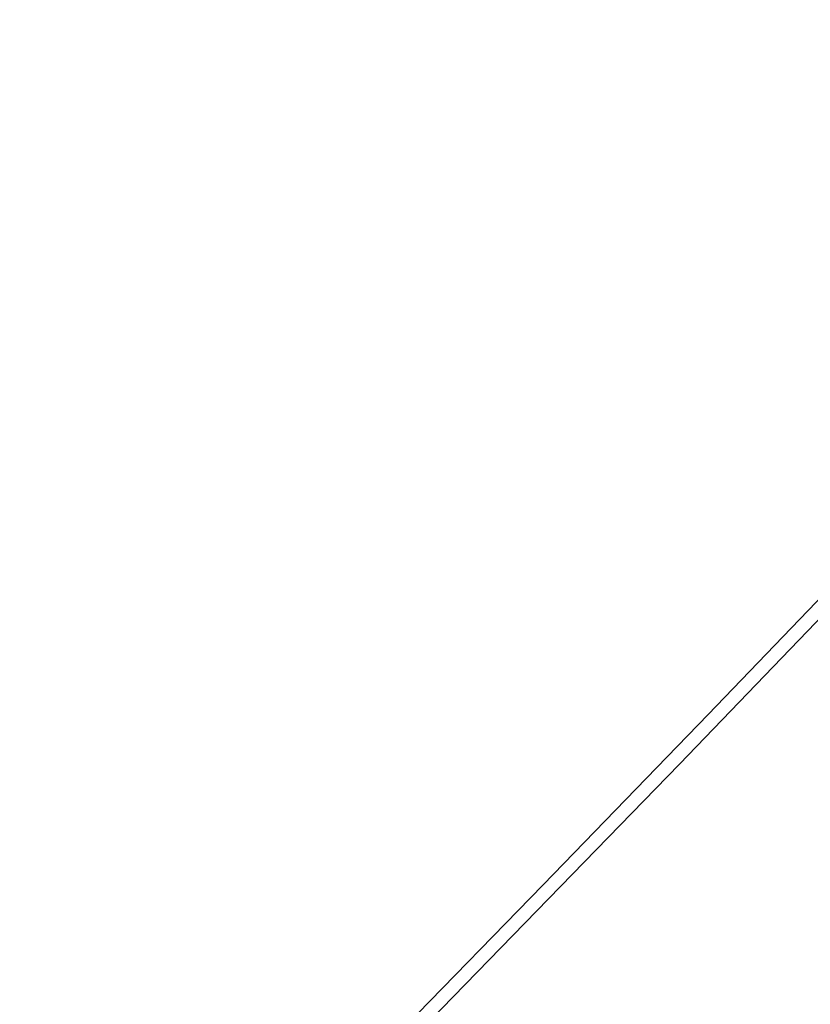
# Model space of a CAD drawing. Header units: millimetres. Extents: x -1649 to 240, y -242 to 238.
# Tile 510 of 656: x 20.099 to 20.485, y -21.664 to -21.183. Entities that reach past the tile are written whole.
import ezdxf

# ---------------------------------------------------------------- set-up
doc = ezdxf.new("R2010")
doc.units = ezdxf.units.MM
for name, color, linetype, true_color in [('BOMBILLA', 7, 'Continuous', 0xfff700), ('NEGRO', 7, 'Continuous', 0x292828), ('PANTALLA', 7, 'Continuous', 0xffffff)]:
    doc.layers.add(name, color=color, linetype=linetype, true_color=true_color)

# ---------------------------------------------------------------- blocks, each defined once
blk = doc.blocks.new('DOME M 29914')
at = {"layer": 'BOMBILLA', "extrusion": (0, 0, -1)}
blk.add_arc((-12.50152331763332, -0.01811837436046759, -330.6345638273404), 24.05871559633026, 180.8118392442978, 0.8118392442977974, dxfattribs=at)
at = {"layer": 'NEGRO', "extrusion": (0, 0, -1)}
for centre, radius, start, end in [((-12.49999999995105, -1.341600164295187e-10, -253.25), 211.4999999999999, 292.5907274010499, 112.5907273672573), ((-12.49999999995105, -1.341600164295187e-10, -253.5), 210, 329.857864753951, 149.8578647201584), ((-12.49999999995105, -1.341600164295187e-10, -253.25), 210.4999999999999, 292.5907274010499, 112.5907273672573), ((-12.49999999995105, -1.341600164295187e-10, -253.5), 206, 329.857864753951, 149.8578647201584), ((-12.49999999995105, -1.341600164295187e-10, -247), 199.5, 292.5907274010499, 112.5907273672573), ((-12.49999999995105, -1.341500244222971e-10, -258.5), 211.5, 292.590727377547, 112.5907273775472), ((-12.49999999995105, -1.341506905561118e-10, -248), 210.5, 292.590727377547, 112.5907273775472), ((-12.49999999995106, -1.341466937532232e-10, -258.4999999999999), 210.5, 292.5907273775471, 112.5907273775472), ((-12.49999999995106, -1.341513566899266e-10, -247.5), 199.5, 292.5907273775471, 112.5907273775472), ((-12.49999999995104, -1.341606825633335e-10, -259.5), 210, 329.8578647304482, 149.8578647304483), ((-12.49999999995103, -1.341431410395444e-10, -259.5), 206, 329.8578647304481, 149.8578647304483), ((-12.49999999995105, -1.341600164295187e-10, -253.25), 211.4999999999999, 112.5907273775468, 292.5907274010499), ((-12.49999999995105, -1.341950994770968e-10, -248), 211.5, 112.5907273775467, 292.5907273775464), ((-12.49999999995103, -1.341977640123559e-10, -258.4999999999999), 211.5, 112.5907273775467, 292.5907273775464), ((-12.49999999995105, -1.341600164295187e-10, -253.25), 210.4999999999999, 112.5907273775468, 292.5907274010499), ((-12.49999999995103, -1.341911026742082e-10, -258.5), 210.5, 112.5907273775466, 292.5907273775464), ((-12.49999999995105, -1.341600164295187e-10, -247), 199.5, 112.5907273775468, 292.5907274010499), ((-12.49999999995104, -1.341873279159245e-10, -247.5), 199.5, 112.5907273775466, 292.5907273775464), ((-12.49999999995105, -1.341600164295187e-10, -253.5), 210, 149.8578647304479, 329.857864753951), ((-12.49999999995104, -1.341280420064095e-10, -259.5), 210, 149.8578647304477, 329.8578647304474), ((-12.49999999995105, -1.341600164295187e-10, -253.5), 206, 149.8578647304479, 329.857864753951), ((-12.49999999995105, -1.341633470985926e-10, -259.5), 206, 149.8578647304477, 329.8578647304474), ((-12.49999999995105, -1.341600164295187e-10, -265.119279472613), 28.40000000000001, 60.27582303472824, 240.2758230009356), ((-12.49999999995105, -1.341569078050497e-10, -265.619279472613), 26.30000000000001, 60.27582301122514, 240.2758230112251), ((-12.49999999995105, -1.341600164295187e-10, -264.369279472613), 26.30000000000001, 60.27582303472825, 240.2758230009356), ((-12.49999999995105, -1.341582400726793e-10, -267.119279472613), 28.40000000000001, 60.27582301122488, 240.2758230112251), ((-12.49999999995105, -1.341571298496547e-10, -275.919279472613), 23.10000000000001, 60.27582301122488, 240.2758230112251), ((-12.49999999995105, -1.341600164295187e-10, -258.5), 32.49999999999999, 179.8578647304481, 359.8578647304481), ((-12.49999999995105, -1.341600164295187e-10, -257.5), 32.49999999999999, 179.8578647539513, 359.8578647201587), ((-12.49999999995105, -1.341600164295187e-10, -258.4999999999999), 20.25, 179.8578647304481, 359.8578647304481), ((-12.49999999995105, -1.341600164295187e-10, -257.5), 20.25, 179.8578647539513, 359.8578647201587), ((-12.49999999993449, -1.051529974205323e-10, -267.1192794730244), 23.09999999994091, 199.3777590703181, 240.2758230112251), ((-12.49999999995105, -1.341600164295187e-10, -271.519279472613), 23.10000000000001, 199.3777590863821, 240.2758230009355)]:
    blk.add_arc(centre, radius, start, end, dxfattribs=at)
at = {"layer": 'NEGRO'}
for centre, radius, start, end in [((12.49999999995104, -1.341891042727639e-10, 248), 211.5, 67.4092726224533, 247.4092726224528), ((12.49999999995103, -1.341704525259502e-10, 246.5), 210, 67.4092726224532, 247.4092726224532), ((12.49999999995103, -1.341822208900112e-10, 247.5), 210, 67.40927262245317, 210.1421352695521), ((12.49999999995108, -1.341893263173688e-10, 247.5), 210.0000000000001, 67.40927262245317, 210.1421352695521), ((12.49999999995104, -1.341498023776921e-10, 247.5), 206, 30.14213526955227, 210.1421352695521), ((12.49999999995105, -1.341773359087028e-10, 246.5), 199.5, 67.40927262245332, 247.4092726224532), ((12.49999999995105, -1.341449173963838e-10, 248), 210.5, 247.4092726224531, 67.4092726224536), ((12.49999999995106, -1.341553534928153e-10, 246.5), 210, 247.4092726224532, 67.4092726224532), ((12.49999999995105, -1.34168010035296e-10, 246.5), 199.5, 247.4092726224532, 67.4092726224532), ((12.49999999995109, -1.341751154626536e-10, 247.5), 210, 247.4092726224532, 30.14213526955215), ((12.49999999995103, -1.341253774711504e-10, 247.5), 210.0000000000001, 247.4092726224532, 30.14213526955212), ((12.49999999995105, -1.341600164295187e-10, 247.5), 206, 210.1421352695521, 30.14213526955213), ((12.49999999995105, -1.341644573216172e-10, 263.1192794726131), 28.4, 299.7241769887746, 119.7241769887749), ((12.49999999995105, -1.341675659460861e-10, 263.1192794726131), 26.3, 299.7241769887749, 119.7241769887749), ((12.49999999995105, -1.341600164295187e-10, 256.5), 32.49999999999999, 180.1421352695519, 0.1421352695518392), ((12.49999999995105, -1.341600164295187e-10, 256.4999999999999), 20.25, 180.1421352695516, 0.1421352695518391)]:
    blk.add_arc(centre, radius, start, end, dxfattribs=at)
for points, weights in [([(93.57808880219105, 194.866481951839, 246.9393398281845), (-296.1548751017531, 357.0226595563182, 246.9393398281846), (-458.3110527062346, -32.71030434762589, 246.9393398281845), (-68.57808880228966, -194.8664819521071, 246.9393398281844)], [0.8164906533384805, 0.2721635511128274, 0.2721635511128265, 0.8164906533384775]), ([(93.3064566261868, 194.2136297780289, 247.6464466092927), (-295.1208029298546, 355.826543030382, 247.6464466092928), (-456.7337161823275, -32.60071652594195, 247.6464466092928), (-68.3064566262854, -194.213629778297, 247.6464466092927)], [0.8164906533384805, 0.2721635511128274, 0.2721635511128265, 0.8164906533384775]), ([(-68.57808880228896, -194.8664819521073, 246.9393398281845), (321.1548751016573, -357.0226595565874, 246.9393398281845), (483.3110527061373, 32.71030434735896, 246.9393398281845), (93.57808880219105, 194.866481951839, 246.9393398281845)], [0.8164906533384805, 0.2721635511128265, 0.2721635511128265, 0.8164906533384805]), ([(-68.3064566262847, -194.2136297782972, 247.6464466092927), (320.1208029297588, -355.8265430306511, 247.6464466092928), (481.7337161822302, 32.600716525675, 247.6464466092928), (93.3064566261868, 194.2136297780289, 247.6464466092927)], [0.8164906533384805, 0.2721635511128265, 0.2721635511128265, 0.8164906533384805])]:
    blk.add_rational_spline(points, weights, degree=3, dxfattribs=at)
for points, weights, knots in [([(6.907576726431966, -20.47675540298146, 267.788785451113), (18.72983697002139, -23.70554248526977, 268.038785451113), (27.43717872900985, -15.08155832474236, 268.288785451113), (36.14452048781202, -6.457574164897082, 268.538785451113), (33.02960200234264, 5.39519707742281, 268.788785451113), (29.91468351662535, 17.24796832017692, 269.038785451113), (18.09242327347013, 20.47675540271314, 269.288785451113), (6.270163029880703, 23.70554248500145, 269.538785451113), (-2.437178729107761, 15.08155832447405, 269.788785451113), (-11.14452048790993, 6.457574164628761, 270.038785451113), (-8.029602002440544, -5.39519707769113, 270.288785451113), (-4.914683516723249, -17.24796832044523, 270.538785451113), (6.907576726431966, -20.47675540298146, 270.788785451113), (18.72983697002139, -23.70554248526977, 271.038785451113), (27.43717872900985, -15.08155832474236, 271.288785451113), (36.14452048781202, -6.457574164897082, 271.538785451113), (33.02960200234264, 5.39519707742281, 271.788785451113), (29.91468351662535, 17.24796832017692, 272.038785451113), (18.09242327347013, 20.47675540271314, 272.288785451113), (6.270163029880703, 23.70554248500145, 272.538785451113), (-2.437178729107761, 15.08155832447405, 272.788785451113), (-11.14452048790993, 6.457574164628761, 273.038785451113), (-8.029602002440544, -5.39519707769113, 273.288785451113), (-4.914683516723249, -17.24796832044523, 273.538785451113), (6.907576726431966, -20.47675540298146, 273.788785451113), (18.72983697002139, -23.70554248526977, 274.038785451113), (27.43717872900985, -15.08155832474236, 274.288785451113), (36.14452048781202, -6.457574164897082, 274.538785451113), (33.02960200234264, 5.39519707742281, 274.788785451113), (29.91468351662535, 17.24796832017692, 275.038785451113), (18.09242327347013, 20.47675540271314, 275.288785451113), (12.34638650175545, 22.04606016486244, 275.4102942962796), (6.622775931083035, 20.39683669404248, 275.5505617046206)], [1, 0.866025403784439, 1, 0.866025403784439, 1, 0.866025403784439, 1, 0.866025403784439, 1, 0.866025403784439, 1, 0.866025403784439, 1, 0.866025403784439, 1, 0.866025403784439, 1, 0.866025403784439, 1, 0.866025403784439, 1, 0.866025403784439, 1, 0.866025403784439, 1, 0.866025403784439, 1, 0.866025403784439, 1, 0.866025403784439, 1, 0.9300682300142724, 0.9331421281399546], [0, 0, 0, 0.0416666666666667, 0.0416666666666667, 0.0833333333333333, 0.0833333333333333, 0.125, 0.125, 0.166666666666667, 0.166666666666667, 0.208333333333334, 0.208333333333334, 0.25, 0.25, 0.291666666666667, 0.291666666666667, 0.333333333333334, 0.333333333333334, 0.375, 0.375, 0.416666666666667, 0.416666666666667, 0.458333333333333, 0.458333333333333, 0.5, 0.5, 0.541666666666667, 0.541666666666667, 0.583333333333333, 0.583333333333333, 0.625, 0.625, 0.646749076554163, 0.646749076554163, 0.646749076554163]), ([(6.907576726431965, -20.47675540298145, 265.680037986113), (18.72983697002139, -23.70554248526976, 265.930037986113), (27.43717872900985, -15.08155832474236, 266.180037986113), (36.14452048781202, -6.457574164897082, 266.430037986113), (33.02960200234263, 5.395197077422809, 266.680037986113), (29.91468351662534, 17.24796832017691, 266.930037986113), (18.09242327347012, 20.47675540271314, 267.180037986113), (6.270163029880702, 23.70554248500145, 267.430037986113), (-2.437178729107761, 15.08155832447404, 267.680037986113), (-11.14452048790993, 6.457574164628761, 267.9300379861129), (-8.029602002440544, -5.39519707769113, 268.180037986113), (-4.914683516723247, -17.24796832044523, 268.430037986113), (6.907576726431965, -20.47675540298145, 268.680037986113), (18.72983697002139, -23.70554248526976, 268.930037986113), (27.43717872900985, -15.08155832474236, 269.180037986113), (36.14452048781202, -6.457574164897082, 269.430037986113), (33.02960200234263, 5.395197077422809, 269.680037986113), (29.91468351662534, 17.24796832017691, 269.930037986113), (18.09242327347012, 20.47675540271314, 270.180037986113), (6.270163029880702, 23.70554248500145, 270.430037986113), (-2.437178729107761, 15.08155832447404, 270.680037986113), (-11.14452048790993, 6.457574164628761, 270.9300379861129), (-8.029602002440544, -5.39519707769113, 271.180037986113), (-4.914683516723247, -17.24796832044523, 271.430037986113), (6.907576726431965, -20.47675540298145, 271.680037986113), (18.72983697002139, -23.70554248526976, 271.930037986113), (27.43717872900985, -15.08155832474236, 272.180037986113), (36.14452048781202, -6.457574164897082, 272.430037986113), (33.02960200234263, 5.395197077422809, 272.680037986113), (29.91468351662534, 17.24796832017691, 272.930037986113), (18.09242327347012, 20.47675540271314, 273.180037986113), (6.270163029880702, 23.70554248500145, 273.430037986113), (-2.437178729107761, 15.08155832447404, 273.680037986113), (-11.14452048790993, 6.457574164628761, 273.9300379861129), (-8.029602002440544, -5.39519707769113, 274.180037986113), (-4.914683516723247, -17.24796832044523, 274.430037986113), (6.907576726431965, -20.47675540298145, 274.680037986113), (18.72983697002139, -23.70554248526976, 274.930037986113), (27.43717872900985, -15.08155832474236, 275.180037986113), (33.52303629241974, -9.053962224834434, 275.3547714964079), (33.72102674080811, -0.4906464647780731, 275.5505846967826)], [1, 0.866025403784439, 1, 0.866025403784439, 1, 0.866025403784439, 1, 0.866025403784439, 1, 0.866025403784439, 1, 0.866025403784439, 1, 0.866025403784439, 1, 0.866025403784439, 1, 0.866025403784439, 1, 0.866025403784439, 1, 0.866025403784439, 1, 0.866025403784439, 1, 0.866025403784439, 1, 0.866025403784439, 1, 0.866025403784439, 1, 0.866025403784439, 1, 0.866025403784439, 1, 0.866025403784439, 1, 0.866025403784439, 1, 0.9024248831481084, 0.946979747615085], [0, 0, 0, 0.0416666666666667, 0.0416666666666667, 0.0833333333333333, 0.0833333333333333, 0.125, 0.125, 0.166666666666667, 0.166666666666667, 0.208333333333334, 0.208333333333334, 0.25, 0.25, 0.291666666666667, 0.291666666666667, 0.333333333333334, 0.333333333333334, 0.375, 0.375, 0.416666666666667, 0.416666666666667, 0.458333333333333, 0.458333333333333, 0.5, 0.5, 0.541666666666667, 0.541666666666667, 0.583333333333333, 0.583333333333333, 0.625, 0.625, 0.666666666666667, 0.666666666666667, 0.708333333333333, 0.708333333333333, 0.75, 0.75, 0.791666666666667, 0.791666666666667, 0.8220129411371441, 0.8220129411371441, 0.8220129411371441])]:
    blk.add_rational_spline(points, weights, degree=2, knots=knots, dxfattribs=at)
at = {"layer": 'PANTALLA', "extrusion": (0, 0, -1)}
for radius in [210, 206]:
    blk.add_arc((-12.49999999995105, -1.341611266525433e-10, -259.5), radius, 59.85786473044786, 239.8578647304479, dxfattribs=at)
at = {"layer": 'PANTALLA'}
for radius in [210, 206]:
    blk.add_arc((12.49999999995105, -1.341600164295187e-10, 259.5), radius, 120.1421352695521, 300.1421352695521, dxfattribs=at)
at = {"layer": 'PANTALLA', "extrusion": (0.864782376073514, 0.5021468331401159, 3.049165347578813e-17)}
for radius in [210, 206]:
    blk.add_arc((-6.276835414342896, 259.5, 10.80977970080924), radius, 0, 180, dxfattribs=at)
at = {"layer": 'PANTALLA', "extrusion": (0.502146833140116, -0.864782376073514, 0)}
for centre, radius, start in [((10.80977970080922, 259.5000000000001, 6.276835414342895), 210, 358.5434189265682), ((10.80977970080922, 259.5000000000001, 6.276835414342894), 206, 358.5151295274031)]:
    blk.add_arc(centre, radius, start, 180, dxfattribs=at)
at = {"layer": 'PANTALLA'}
for points, knots in [([(-152.2349515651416, 130.1303219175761, 254.1619244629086), (-148.4311605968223, 134.9456279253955, 254.1619244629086), (-144.4180670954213, 139.5918377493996, 254.1619244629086), (-135.9963979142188, 148.5192942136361, 254.1619244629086), (-131.5918717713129, 152.7962481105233, 254.1619244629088), (-124.7138543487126, 158.9127901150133, 254.1619244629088), (-122.3769522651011, 160.9009771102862, 254.1619244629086), (-117.6176894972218, 164.7734917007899, 254.1619244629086), (-115.1959005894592, 166.6573540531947, 254.1619244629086), (-111.5026355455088, 169.4024914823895, 254.1619244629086), (-110.2615802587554, 170.3039992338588, 254.1619244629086), (-107.7599337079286, 172.0796504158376, 254.1619244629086), (-106.4994175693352, 172.9537405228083, 254.1619244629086), (-103.9594537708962, 174.6741348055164, 254.1619244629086), (-102.6800823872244, 175.520387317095, 254.1619244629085), (-100.7472989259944, 176.7686126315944, 254.1619244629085), (-100.1007342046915, 177.1811721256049, 254.1619244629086), (-98.8032001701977, 177.9991313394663, 254.1619244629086), (-98.15215282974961, 178.4045800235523, 254.1619244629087), (-97.49894991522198, 178.806420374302, 254.1619244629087), (-96.74110677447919, 179.2726337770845, 254.1619244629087), (-95.98024954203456, 179.7340592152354, 254.1619244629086), (-94.45285327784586, 180.6471250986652, 254.1619244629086), (-93.68619060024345, 181.0988390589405, 254.1619244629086), (-92.91676112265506, 181.5456180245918, 254.1619244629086), (-92.14730831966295, 181.9924105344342, 254.1619244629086), (-91.37496414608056, 182.4343399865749, 254.1619244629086), (-89.82484464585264, 183.3082725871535, 254.1619244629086), (-89.04694384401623, 183.7403460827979, 254.1619244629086), (-88.2664026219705, 184.1674158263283, 254.1619244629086), (-87.59360014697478, 184.5355367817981, 254.1619244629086), (-86.91874742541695, 184.8999885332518, 254.1619244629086), (-85.56516968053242, 185.6214309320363, 254.1619244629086), (-84.88636327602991, 185.9784647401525, 254.1619244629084), (-82.84422539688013, 187.0383287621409, 254.1619244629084), (-81.47507822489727, 187.7299720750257, 254.1619244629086), (-78.72187086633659, 189.0831246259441, 254.1619244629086), (-77.33789335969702, 189.7445932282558, 254.1619244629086), (-74.55568938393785, 191.0370767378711, 254.1619244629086), (-73.15754646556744, 191.6680528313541, 254.1619244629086), (-68.94266623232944, 193.5148800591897, 254.1619244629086), (-66.1060665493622, 194.6843676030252, 254.1619244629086), (-60.38365236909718, 196.8981714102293, 254.1619244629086), (-57.49852536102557, 197.9422217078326, 254.1619244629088), (-48.77692298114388, 200.883796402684, 254.1619244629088), (-42.87909702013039, 202.5890336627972, 254.1619244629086), (-30.95104446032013, 205.4779007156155, 254.1619244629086), (-24.92655343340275, 206.6601414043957, 254.1619244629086), (-18.85895380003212, 207.5767833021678, 254.1619244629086), (-11.78366055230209, 208.6456590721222, 254.1619244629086), (-4.65834489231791, 209.3520919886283, 254.1619244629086), (9.636526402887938, 210.0345393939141, 254.1619244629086), (16.79673406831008, 210.0101076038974, 254.1619244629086), (38.24090065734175, 208.8396227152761, 254.1619244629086), (52.42274021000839, 206.5980561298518, 254.1619244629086), (66.26563000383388, 202.9304363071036, 254.1619244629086), (80.09839053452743, 199.2655001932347, 254.1619244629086), (93.52017523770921, 194.1958114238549, 254.1619244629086), (112.7181359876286, 184.6048689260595, 254.1619244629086), (118.9472309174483, 181.0845643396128, 254.1619244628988), (131.0218246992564, 173.4220559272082, 254.1619244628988), (136.8594390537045, 169.2848555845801, 254.1619244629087), (142.474544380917, 164.8578865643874, 254.1619244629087), (152.8431851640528, 156.6832132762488, 254.1619244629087), (162.4174956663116, 147.5485799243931, 254.1619244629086), (179.722944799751, 127.6022165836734, 254.1619244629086), (187.4154922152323, 116.8349670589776, 254.1619244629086), (194.0456180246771, 105.416761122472, 254.1619244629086), (200.6757438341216, 93.99855518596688, 254.1619244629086), (206.2138776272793, 81.98031812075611, 254.1619244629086), (214.9589424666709, 57.06325928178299, 254.1619244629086), (218.1463719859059, 44.22000264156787, 254.1619244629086), (220.1063333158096, 31.16272319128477, 254.1619244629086), (221.167744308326, 24.09159391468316, 254.1619244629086), (221.8671954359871, 16.9708540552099, 254.1619244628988), (222.5367079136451, 2.68584081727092, 254.1619244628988), (222.5063320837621, -4.469104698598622, 254.1619244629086), (221.3196483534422, -25.89664904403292, 254.1619244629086), (219.0695100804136, -40.06643826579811, 254.1619244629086), (215.3956309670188, -53.89682628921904, 254.1619244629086), (211.7190615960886, -67.73734183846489, 254.1619244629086), (206.6359550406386, -81.16534323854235, 254.1619244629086), (197.0227043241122, -100.369710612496, 254.1619244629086), (193.4946289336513, -106.6004292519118, 254.1619244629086), (185.8159999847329, -118.6771729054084, 254.1619244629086), (181.6704677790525, -124.5153004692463, 254.1619244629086), (177.2349515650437, -130.1303219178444, 254.1619244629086), (173.4311605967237, -134.9456279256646, 254.1619244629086), (169.4180670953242, -139.5918377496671, 254.1619244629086), (160.9963979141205, -148.5192942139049, 254.1619244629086), (156.5918717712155, -152.7962481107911, 254.1619244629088), (149.7138543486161, -158.9127901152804, 254.1619244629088), (147.3769522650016, -160.9009771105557, 254.1619244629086), (142.6176894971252, -164.7734917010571, 254.1619244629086), (140.1959005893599, -166.6573540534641, 254.1619244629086), (136.5026355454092, -169.4024914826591, 254.1619244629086), (135.2615802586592, -170.3039992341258, 254.1619244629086), (132.7599337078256, -172.0796504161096, 254.1619244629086), (131.4994175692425, -172.9537405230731, 254.1619244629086), (128.9594537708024, -174.6741348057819, 254.1619244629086), (127.6800823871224, -175.520387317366, 254.1619244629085), (125.7472989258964, -176.7686126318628, 254.1619244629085), (125.1007342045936, -177.1811721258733, 254.1619244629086), (123.8032001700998, -177.9991313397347, 254.1619244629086), (123.1521528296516, -178.4045800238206, 254.1619244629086), (122.498949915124, -178.8064203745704, 254.1619244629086), (121.7411067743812, -179.2726337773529, 254.1619244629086), (120.9802495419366, -179.7340592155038, 254.1619244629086), (119.4528532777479, -180.6471250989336, 254.1619244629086), (118.6861906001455, -181.0988390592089, 254.1619244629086), (117.9167611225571, -181.5456180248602, 254.1619244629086), (117.147308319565, -181.9924105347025, 254.1619244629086), (116.3749641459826, -182.4343399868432, 254.1619244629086), (114.8248446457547, -183.3082725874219, 254.1619244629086), (114.0469438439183, -183.7403460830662, 254.1619244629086), (113.2664026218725, -184.1674158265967, 254.1619244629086), (112.5936001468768, -184.5355367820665, 254.1619244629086), (111.918747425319, -184.8999885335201, 254.1619244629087), (110.5651696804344, -185.6214309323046, 254.1619244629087), (109.8863632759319, -185.9784647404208, 254.1619244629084), (107.8442253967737, -187.0383287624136, 254.1619244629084), (106.4750782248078, -187.7299720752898, 254.1619244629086), (103.7218708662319, -189.0831246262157, 254.1619244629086), (102.3378933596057, -189.744593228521, 254.1619244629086), (99.55568938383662, -191.037076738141, 254.1619244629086), (98.15754646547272, -191.6680528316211, 254.1619244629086), (93.94266623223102, -193.5148800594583, 254.1619244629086), (91.10606654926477, -194.6843676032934, 254.1619244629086), (85.38365236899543, -196.8981714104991, 254.1619244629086), (82.49852536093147, -197.9422217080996, 254.1619244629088), (73.7769229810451, -200.8837964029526, 254.1619244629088), (67.8790970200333, -202.5890336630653, 254.1619244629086), (55.9510444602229, -205.4779007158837, 254.1619244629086), (49.92655343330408, -206.6601414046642, 254.1619244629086), (43.85895379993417, -207.5767833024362, 254.1619244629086), (36.78366055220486, -208.6456590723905, 254.1619244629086), (29.65834489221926, -209.3520919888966, 254.1619244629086), (15.36347359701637, -210.0345393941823, 254.1619244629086), (8.20326593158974, -210.0101076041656, 254.1619244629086), (-13.24090065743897, -208.8396227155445, 254.1619244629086), (-27.4227402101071, -206.5980561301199, 254.1619244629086), (-41.26563000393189, -202.9304363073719, 254.1619244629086), (-55.0983905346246, -199.2655001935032, 254.1619244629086), (-68.52017523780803, -194.1958114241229, 254.1619244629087), (-87.71813598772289, -184.6048689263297, 254.1619244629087), (-93.94723091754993, -181.0845643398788, 254.1619244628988), (-106.0218246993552, -173.422055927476, 254.1619244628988), (-111.8594390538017, -169.284855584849, 254.1619244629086), (-117.474544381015, -164.8578865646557, 254.1619244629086), (-127.8431851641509, -156.683213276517, 254.1619244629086), (-137.4174956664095, -147.5485799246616, 254.1619244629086), (-154.7229447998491, -127.6022165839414, 254.1619244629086), (-162.4154922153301, -116.8349670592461, 254.1619244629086), (-169.045618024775, -105.4167611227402, 254.1619244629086), (-175.6757438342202, -93.99855518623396, 254.1619244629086), (-181.2138776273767, -81.98031812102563, 254.1619244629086), (-189.9589424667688, -57.06325928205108, 254.1619244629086), (-193.1463719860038, -44.22000264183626, 254.1619244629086), (-195.1063333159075, -31.16272319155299, 254.1619244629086), (-196.1677443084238, -24.09159391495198, 254.1619244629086), (-196.8671954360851, -16.97085405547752, 254.1619244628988), (-197.5367079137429, -2.685840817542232, 254.1619244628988), (-197.5063320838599, 4.469104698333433, 254.1619244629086), (-196.3196483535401, 25.89664904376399, 254.1619244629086), (-194.0695100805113, 40.06643826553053, 254.1619244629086), (-190.3956309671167, 53.8968262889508, 254.1619244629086), (-186.7190615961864, 67.7373418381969, 254.1619244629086), (-181.6359550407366, 81.16534323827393, 254.1619244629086), (-172.0227043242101, 100.3697106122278, 254.1619244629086), (-168.4946289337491, 106.6004292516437, 254.1619244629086), (-160.8159999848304, 118.6771729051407, 254.1619244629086), (-156.6704677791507, 124.5153004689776, 254.1619244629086), (-152.2349515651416, 130.1303219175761, 254.1619244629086)], [0, 0, 0, 0, 18.41104059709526, 18.41104059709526, 36.82208119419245, 36.82208119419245, 46.02649567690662, 46.02649567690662, 55.23091015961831, 55.23091015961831, 59.83297919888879, 59.83297919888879, 64.43504823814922, 64.43504823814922, 69.0371172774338, 69.0371172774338, 71.33810861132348, 71.33810861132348, 73.63915176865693, 73.63915176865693, 73.63915176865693, 76.30845475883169, 76.30845475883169, 78.97783866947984, 78.97783866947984, 78.97783866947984, 81.64714165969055, 81.64714165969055, 84.31652557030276, 84.31652557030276, 84.31652557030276, 86.61741973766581, 86.61741973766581, 88.91836572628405, 88.91836572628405, 93.52044772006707, 93.52044772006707, 98.1225297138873, 98.1225297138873, 102.7246117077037, 102.7246117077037, 111.9290521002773, 111.9290521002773, 121.1334924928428, 121.1334924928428, 139.5445849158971, 139.5445849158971, 157.9556773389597, 157.9556773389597, 157.9556773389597, 179.4340849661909, 179.4340849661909, 200.912492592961, 200.912492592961, 243.8973990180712, 243.8973990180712, 243.8973990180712, 286.8508179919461, 286.8508179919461, 308.3135126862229, 308.3135126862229, 329.776207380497, 329.776207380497, 329.776207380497, 369.4162010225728, 369.4162010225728, 409.0561946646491, 409.0561946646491, 409.0561946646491, 448.696188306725, 448.696188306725, 488.3361819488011, 488.3361819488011, 488.3361819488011, 509.7988766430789, 509.7988766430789, 531.2615713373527, 531.2615713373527, 574.2149903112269, 574.2149903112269, 574.2149903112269, 617.1998967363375, 617.1998967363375, 638.678304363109, 638.678304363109, 660.1567119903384, 660.1567119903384, 660.1567119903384, 678.5677525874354, 678.5677525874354, 696.9787931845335, 696.9787931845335, 706.1832076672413, 706.1832076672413, 715.3876221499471, 715.3876221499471, 719.9896911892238, 719.9896911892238, 724.5917602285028, 724.5917602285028, 729.1938292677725, 729.1938292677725, 731.494820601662, 731.494820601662, 733.7958637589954, 733.7958637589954, 733.7958637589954, 736.4651667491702, 736.4651667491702, 739.1345506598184, 739.1345506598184, 739.1345506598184, 741.8038536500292, 741.8038536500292, 744.4732375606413, 744.4732375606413, 744.4732375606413, 746.774131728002, 746.774131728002, 749.0750777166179, 749.0750777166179, 753.6771597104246, 753.6771597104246, 758.2792417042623, 758.2792417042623, 762.8813236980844, 762.8813236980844, 772.0857640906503, 772.0857640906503, 781.2902044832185, 781.2902044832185, 799.7012969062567, 799.7012969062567, 818.1123893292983, 818.1123893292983, 818.1123893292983, 839.5907969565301, 839.5907969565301, 861.0692045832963, 861.0692045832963, 904.0541110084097, 904.0541110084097, 904.0541110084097, 947.007529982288, 947.007529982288, 968.4702246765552, 968.4702246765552, 989.9329193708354, 989.9329193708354, 989.9329193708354, 1029.572913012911, 1029.572913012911, 1069.212906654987, 1069.212906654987, 1069.212906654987, 1108.852900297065, 1108.852900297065, 1148.49289393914, 1148.49289393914, 1148.49289393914, 1169.955588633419, 1169.955588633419, 1191.418283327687, 1191.418283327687, 1234.371702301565, 1234.371702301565, 1234.371702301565, 1277.356608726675, 1277.356608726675, 1298.835016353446, 1298.835016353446, 1320.313423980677, 1320.313423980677, 1320.313423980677, 1320.313423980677]), ([(-149.0909969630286, 127.655217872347, 254.1619244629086), (-145.365156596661, 132.3715331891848, 254.1619244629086), (-141.434621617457, 136.9224697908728, 254.1619244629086), (-133.1867417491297, 145.6674422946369, 254.1619244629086), (-128.8733509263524, 149.8572858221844, 254.1619244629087), (-122.1379412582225, 155.8497960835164, 254.1619244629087), (-119.8495361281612, 157.797764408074, 254.1619244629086), (-115.1891182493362, 161.5921509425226, 254.1619244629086), (-112.8176637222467, 163.438114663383, 254.1619244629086), (-109.2012051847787, 166.128199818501, 254.1619244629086), (-107.9859664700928, 167.0116582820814, 254.1619244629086), (-105.536372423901, 168.7518204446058, 254.1619244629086), (-104.3020904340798, 169.6084720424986, 254.1619244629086), (-101.8149999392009, 171.2946085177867, 254.1619244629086), (-100.5622658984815, 172.1240429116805, 254.1619244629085), (-98.66973098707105, 173.3475126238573, 254.1619244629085), (-98.03663158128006, 173.7518986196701, 254.1619244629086), (-96.76612162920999, 174.5536704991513, 254.1619244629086), (-96.12863490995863, 174.9511042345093, 254.1619244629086), (-95.48903823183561, 175.3450101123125, 254.1619244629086), (-94.73142274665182, 175.8115997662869, 254.1619244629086), (-93.97073116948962, 176.2733104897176, 254.1619244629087), (-92.44355573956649, 177.1867566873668, 254.1619244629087), (-91.67694340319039, 177.6385685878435, 254.1619244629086), (-90.90751194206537, 178.0853487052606, 254.1619244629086), (-90.13805623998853, 178.5321428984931, 254.1619244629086), (-89.3656519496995, 178.9739800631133, 254.1619244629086), (-87.81531161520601, 179.8475323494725, 254.1619244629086), (-87.03724514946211, 180.2793205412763, 254.1619244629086), (-86.25649093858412, 180.7060055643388, 254.1619244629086), (-85.59732444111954, 181.0662424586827, 254.1619244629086), (-84.93615462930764, 181.422889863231, 254.1619244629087), (-83.61003127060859, 182.1288859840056, 254.1619244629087), (-82.9449982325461, 182.478276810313, 254.1619244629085), (-80.94431121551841, 183.5154566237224, 254.1619244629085), (-79.60297455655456, 184.1923022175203, 254.1619244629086), (-76.90572909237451, 185.5165160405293, 254.1619244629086), (-75.54990104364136, 186.1638446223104, 254.1619244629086), (-72.82432139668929, 187.4287125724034, 254.1619244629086), (-71.45465140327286, 188.046214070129, 254.1619244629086), (-67.3256565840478, 189.8536244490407, 254.1619244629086), (-64.5469222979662, 190.9981830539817, 254.1619244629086), (-58.9413591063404, 193.1648683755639, 254.1619244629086), (-56.1152016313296, 194.1867355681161, 254.1619244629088), (-47.57201051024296, 197.0659382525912, 254.1619244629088), (-41.79501502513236, 198.7352052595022, 254.1619244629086), (-30.1115958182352, 201.5635938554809, 254.1619244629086), (-24.21077317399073, 202.7213595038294, 254.1619244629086), (-18.26778639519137, 203.6193710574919, 254.1619244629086), (-11.32705264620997, 204.6681465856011, 254.1619244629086), (-4.337234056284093, 205.3613552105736, 254.1619244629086), (9.68582396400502, 206.0312089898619, 254.1619244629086), (16.70989230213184, 206.0074160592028, 254.1619244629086), (37.74635756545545, 204.8596571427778, 254.1619244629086), (51.65859407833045, 202.6609538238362, 254.1619244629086), (65.23832905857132, 199.0632401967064, 254.1619244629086), (78.80773697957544, 195.46826254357, 254.1619244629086), (91.9740039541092, 190.4952501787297, 254.1619244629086), (110.806487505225, 181.0871015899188, 254.1619244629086), (116.9169976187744, 177.6338775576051, 254.1619244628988), (128.7617233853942, 170.1173580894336, 254.1619244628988), (134.4882043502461, 166.0589709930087, 254.1619244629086), (139.9964106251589, 161.7163264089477, 254.1619244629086), (150.1676004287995, 153.6974069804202, 254.1619244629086), (159.5595835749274, 144.7367955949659, 254.1619244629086), (176.5354653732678, 125.170392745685, 254.1619244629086), (184.081506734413, 114.6082355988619, 254.1619244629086), (190.5853487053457, 103.4075119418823, 254.1619244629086), (197.0891906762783, 92.206788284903, 254.1619244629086), (202.5218252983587, 80.41745476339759, 254.1619244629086), (211.1002617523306, 55.97496897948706, 254.1619244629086), (214.2269331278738, 43.37632500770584, 254.1619244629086), (216.1494988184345, 30.56773757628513, 254.1619244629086), (217.190663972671, 23.63124902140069, 254.1619244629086), (217.8767546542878, 16.6460955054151, 254.1619244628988), (218.5334213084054, 2.63308789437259, 254.1619244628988), (218.5035684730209, -4.385615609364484, 254.1619244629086), (217.3392950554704, -25.40513425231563, 254.1619244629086), (215.1318531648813, -39.30508527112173, 254.1619244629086), (211.5277585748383, -52.87207454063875, 254.1619244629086), (207.9209210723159, -66.44938902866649, 254.1619244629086), (202.9342294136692, -79.62199421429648, 254.1619244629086), (193.5033376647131, -98.46100963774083, 254.1619244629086), (190.0421912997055, -104.573175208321, 254.1619244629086), (182.5092369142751, -116.4200928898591, 254.1619244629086), (178.4423554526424, -122.1470971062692, 254.1619244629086), (174.0909969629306, -127.6552178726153, 254.1619244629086), (170.365156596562, -132.3715331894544, 254.1619244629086), (166.4346216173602, -136.9224697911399, 254.1619244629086), (158.1867417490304, -145.6674422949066, 254.1619244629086), (153.8733509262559, -149.8572858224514, 254.1619244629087), (147.1379412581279, -155.8497960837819, 254.1619244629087), (144.8495361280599, -157.7977644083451, 254.1619244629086), (140.1891182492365, -161.5921509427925, 254.1619244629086), (137.8176637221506, -163.43811466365, 254.1619244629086), (134.20120518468, -166.1281998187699, 254.1619244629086), (132.9859664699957, -167.0116582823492, 254.1619244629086), (130.5363724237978, -168.7518204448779, 254.1619244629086), (129.3020904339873, -169.6084720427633, 254.1619244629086), (126.8149999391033, -171.2946085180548, 254.1619244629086), (125.5622658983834, -172.124042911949, 254.1619244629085), (123.6697309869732, -173.3475126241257, 254.1619244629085), (123.0366315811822, -173.7518986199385, 254.1619244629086), (121.7661216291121, -174.5536704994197, 254.1619244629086), (121.1286349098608, -174.9511042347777, 254.1619244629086), (120.4890382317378, -175.3450101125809, 254.1619244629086), (119.731422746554, -175.8115997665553, 254.1619244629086), (118.9707311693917, -176.273310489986, 254.1619244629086), (117.4435557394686, -177.1867566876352, 254.1619244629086), (116.6769434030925, -177.6385685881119, 254.1619244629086), (115.9075119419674, -178.0853487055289, 254.1619244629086), (115.1380562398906, -178.5321428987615, 254.1619244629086), (114.3656519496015, -178.9739800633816, 254.1619244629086), (112.815311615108, -179.8475323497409, 254.1619244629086), (112.0372451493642, -180.2793205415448, 254.1619244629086), (111.2564909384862, -180.7060055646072, 254.1619244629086), (110.5973244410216, -181.0662424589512, 254.1619244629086), (109.9361546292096, -181.4228898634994, 254.1619244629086), (108.6100312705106, -182.128885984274, 254.1619244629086), (107.9449982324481, -182.4782768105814, 254.1619244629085), (105.9443112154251, -183.5154566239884, 254.1619244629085), (104.6029745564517, -184.192302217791, 254.1619244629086), (101.9057290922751, -185.5165160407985, 254.1619244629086), (100.5499010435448, -186.1638446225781, 254.1619244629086), (97.82432139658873, -187.4287125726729, 254.1619244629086), (96.45465140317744, -188.0462140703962, 254.1619244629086), (92.32565658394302, -189.853624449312, 254.1619244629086), (89.54692229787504, -190.9981830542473, 254.1619244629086), (83.94135910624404, -193.1648683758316, 254.1619244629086), (81.11520163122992, -194.1867355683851, 254.1619244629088), (72.5720105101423, -197.0659382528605, 254.1619244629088), (66.79501502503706, -198.7352052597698, 254.1619244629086), (55.11159581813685, -201.5635938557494, 254.1619244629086), (49.21077317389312, -202.7213595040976, 254.1619244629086), (43.2677863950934, -203.6193710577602, 254.1619244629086), (36.32705264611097, -204.6681465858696, 254.1619244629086), (29.33723405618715, -205.3613552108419, 254.1619244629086), (15.3141760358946, -206.0312089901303, 254.1619244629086), (8.290107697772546, -206.0074160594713, 254.1619244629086), (-12.74635756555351, -204.8596571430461, 254.1619244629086), (-26.65859407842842, -202.6609538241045, 254.1619244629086), (-40.23832905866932, -199.0632401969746, 254.1619244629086), (-53.80773697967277, -195.4682625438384, 254.1619244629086), (-66.97400395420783, -190.4952501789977, 254.1619244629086), (-85.80648750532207, -181.0871015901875, 254.1619244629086), (-91.91699761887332, -177.6338775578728, 254.1619244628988), (-103.7617233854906, -170.1173580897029, 254.1619244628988), (-109.4882043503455, -166.0589709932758, 254.1619244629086), (-114.9964106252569, -161.716326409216, 254.1619244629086), (-125.1676004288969, -153.6974069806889, 254.1619244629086), (-134.5595835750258, -144.7367955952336, 254.1619244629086), (-151.5354653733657, -125.1703927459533, 254.1619244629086), (-159.081506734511, -114.6082355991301, 254.1619244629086), (-165.5853487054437, -103.4075119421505, 254.1619244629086), (-172.0891906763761, -92.20678828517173, 254.1619244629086), (-177.5218252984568, -80.41745476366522, 254.1619244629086), (-186.1002617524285, -55.97496897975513, 254.1619244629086), (-189.2269331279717, -43.37632500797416, 254.1619244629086), (-191.1494988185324, -30.56773757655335, 254.1619244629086), (-192.190663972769, -23.63124902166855, 254.1619244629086), (-192.8767546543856, -16.64609550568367, 254.1619244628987), (-193.5334213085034, -2.633087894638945, 254.1619244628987), (-193.5035684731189, 4.385615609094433, 254.1619244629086), (-192.3392950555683, 25.40513425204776, 254.1619244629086), (-190.1318531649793, 39.30508527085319, 254.1619244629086), (-186.5277585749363, 52.87207454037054, 254.1619244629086), (-182.9209210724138, 66.4493890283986, 254.1619244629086), (-177.9342294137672, 79.62199421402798, 254.1619244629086), (-168.50333766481, 98.46100963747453, 254.1619244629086), (-165.0421912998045, 104.5731752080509, 254.1619244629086), (-157.509236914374, 116.4200928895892, 254.1619244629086), (-153.4423554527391, 122.1470971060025, 254.1619244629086), (-149.0909969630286, 127.655217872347, 254.1619244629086)], [0, 0, 0, 0, 18.03300776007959, 18.03300776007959, 36.0660155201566, 36.0660155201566, 45.08143953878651, 45.08143953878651, 54.0968635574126, 54.0968635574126, 58.60444060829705, 58.60444060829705, 63.11201765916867, 63.11201765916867, 67.61959471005, 67.61959471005, 69.87334106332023, 69.87334106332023, 72.12713802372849, 72.12713802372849, 72.12713802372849, 74.79645142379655, 74.79645142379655, 77.46584892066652, 77.46584892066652, 77.46584892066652, 80.13516232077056, 80.13516232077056, 82.8045598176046, 82.8045598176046, 82.8045598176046, 85.05821128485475, 85.05821128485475, 87.31191335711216, 87.31191335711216, 91.81950305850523, 91.81950305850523, 96.32709275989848, 96.32709275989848, 100.8346824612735, 100.8346824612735, 109.8501317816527, 109.8501317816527, 118.865581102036, 118.865581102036, 136.8986394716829, 136.8986394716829, 154.931697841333, 154.931697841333, 154.931697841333, 176.0017276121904, 176.0017276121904, 197.0717573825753, 197.0717573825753, 239.2393766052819, 239.2393766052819, 239.2393766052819, 281.3748936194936, 281.3748936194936, 302.4289036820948, 302.4289036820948, 323.482913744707, 323.482913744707, 323.482913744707, 362.3678861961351, 362.3678861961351, 401.2528586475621, 401.2528586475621, 401.2528586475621, 440.1378310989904, 440.1378310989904, 479.0228035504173, 479.0228035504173, 479.0228035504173, 500.0768136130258, 500.0768136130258, 521.130823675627, 521.130823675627, 563.2663406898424, 563.2663406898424, 563.2663406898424, 605.4339599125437, 605.4339599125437, 626.5039896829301, 626.5039896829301, 647.5740194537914, 647.5740194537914, 647.5740194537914, 665.6070272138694, 665.6070272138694, 683.6400349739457, 683.6400349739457, 692.6554589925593, 692.6554589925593, 701.6708830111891, 701.6708830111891, 706.1784600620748, 706.1784600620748, 710.6860371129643, 710.6860371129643, 715.193614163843, 715.193614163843, 717.4473605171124, 717.4473605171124, 719.7011574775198, 719.7011574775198, 719.7011574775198, 722.3704708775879, 722.3704708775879, 725.0398683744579, 725.0398683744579, 725.0398683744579, 727.709181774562, 727.709181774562, 730.3785792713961, 730.3785792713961, 730.3785792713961, 732.6322307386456, 732.6322307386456, 734.8859328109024, 734.8859328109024, 739.3935225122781, 739.3935225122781, 743.9011122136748, 743.9011122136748, 748.408701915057, 748.408701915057, 757.4241512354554, 757.4241512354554, 766.4396005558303, 766.4396005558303, 784.4726589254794, 784.4726589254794, 802.5057172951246, 802.5057172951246, 802.5057172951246, 823.5757470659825, 823.5757470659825, 844.645776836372, 844.645776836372, 886.8133960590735, 886.8133960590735, 886.8133960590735, 928.9489130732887, 928.9489130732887, 950.0029231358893, 950.0029231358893, 971.0569331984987, 971.0569331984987, 971.0569331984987, 1009.941905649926, 1009.941905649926, 1048.826878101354, 1048.826878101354, 1048.826878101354, 1087.711850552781, 1087.711850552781, 1126.596823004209, 1126.596823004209, 1126.596823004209, 1147.650833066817, 1147.650833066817, 1168.704843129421, 1168.704843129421, 1210.840360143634, 1210.840360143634, 1210.840360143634, 1253.007979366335, 1253.007979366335, 1274.078009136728, 1274.078009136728, 1295.148038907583, 1295.148038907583, 1295.148038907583, 1295.148038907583])]:
    blk.add_open_spline(points, degree=3, knots=knots, dxfattribs=at)

msp = doc.modelspace()

# ---------------------------------------------------------------- block references
at = {"layer": 'BOMBILLA'}
msp.add_blockref('DOME M 29914', (-12.49999999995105, -1.79912270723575, 2.712092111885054), dxfattribs=at)

doc.saveas('drawing.dxf')
